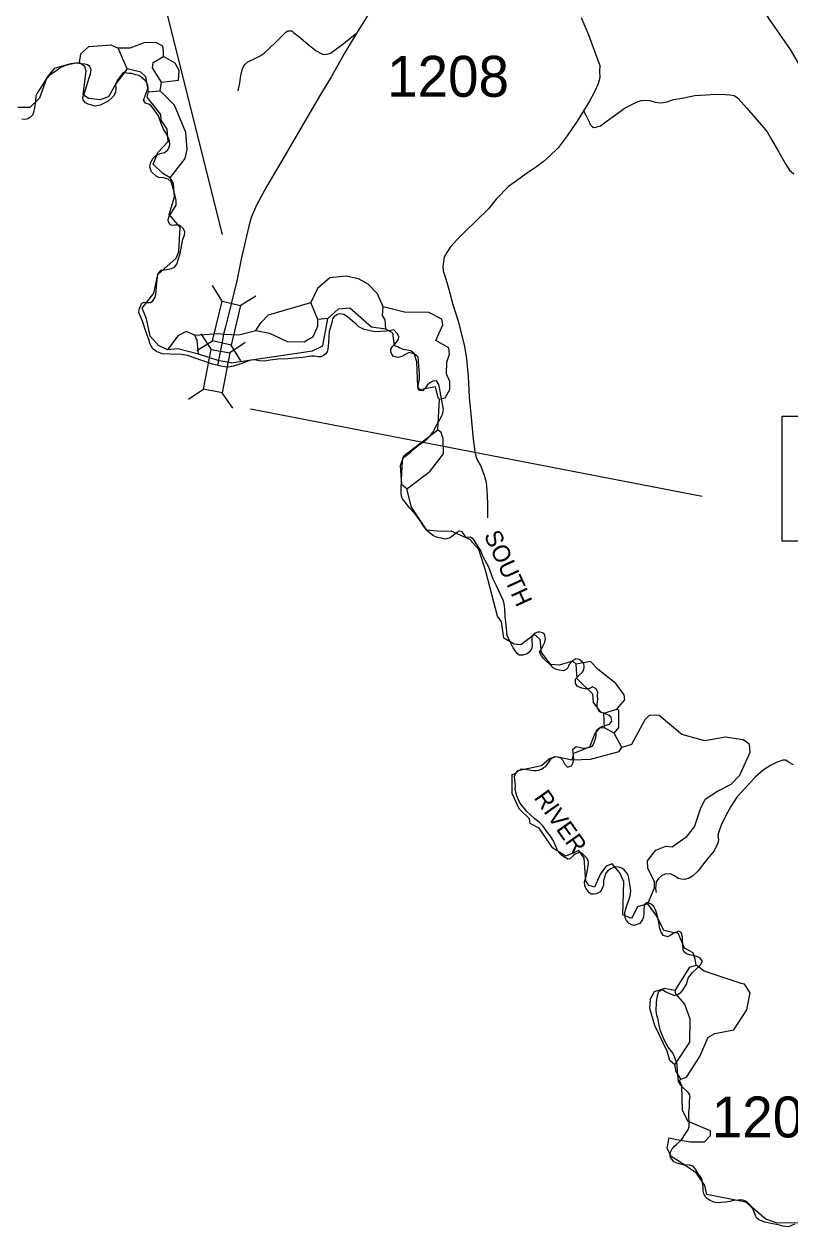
# Model space of a CAD drawing. Extents: x 2093524 to 2270757, y 289120 to 570408.
# Drawn here: x 2160640 to 2169989, y 376560 to 391252 of the extents above; entities that cross this region are included whole.
import ezdxf

# ---------------------------------------------------------------- set-up
doc = ezdxf.new("R2010")
doc.units = 0
for name, color, linetype in [('Exist Boundary Political CountyLine', 7, 'Continuous'), ('Exist Hydrographic Creek Single Shore', 7, 'Continuous'), ('Exist Hydrographic Misc Water Feature', 7, 'Continuous'), ('Exist Hydrographic River Shore Label', 7, 'Continuous'), ('Exist Road Non-System Type 51', 7, 'Continuous'), ('Exist Road Secondary Structure Standard Bridge CELL', 7, 'Continuous'), ('Exist Road Secondary Structure Standard Bridge Number Label', 7, 'Continuous'), ('Exist Road Secondary Type 51 Attributed', 7, 'Continuous'), ('Exist Road Secondary Type 51 Number Label', 7, 'Continuous')]:
    doc.layers.add(name, color=color, linetype=linetype)

msp = doc.modelspace()

# ---------------------------------------------------------------- linework, layer by layer
at = {"layer": 'Exist Boundary Political CountyLine'}
for points in [[(2162351, 388250), (2162408, 388259), (2162438, 388266), (2162478, 388284), (2162506, 388318), (2162544, 388448), (2162578, 388625), (2162600, 388674), (2162602, 388713), (2162586, 388751), (2162543, 388792), (2162514, 388797), (2162482, 388795), (2162454, 388792), (2162425, 388802), (2162404, 388836), (2162400, 388865), (2162412, 388906), (2162443, 388956), (2162498, 389040), (2162498, 389099), (2162473, 389204), (2162435, 389325), (2162401, 389357), (2162340, 389375), (2162283, 389380), (2162254, 389394), (2162197, 389448), (2162176, 389503), (2162183, 389553), (2162210, 389610), (2162248, 389648), (2162303, 389673), (2162353, 389685), (2162392, 389711), (2162407, 389735), (2162420, 389782), (2162415, 389826), (2162378, 389911), (2162340, 389967), (2162313, 390037), (2162280, 390130), (2162212, 390229), (2162190, 390254), (2162162, 390272), (2162124, 390288), (2162097, 390324), (2162125, 390396), (2162155, 390472), (2162151, 390509), (2162126, 390554), (2162067, 390607), (2162040, 390624), (2162004, 390632), (2161956, 390647), (2161918, 390648), (2161850, 390659), (2161812, 390612), (2161776, 390561), (2161757, 390513), (2161759, 390473), (2161758, 390415), (2161732, 390373), (2161710, 390351), (2161668, 390312), (2161636, 390293), (2161569, 390263), (2161508, 390250), (2161424, 390274), (2161390, 390289), (2161360, 390326), (2161359, 390357), (2161372, 390401), (2161390, 390448), (2161432, 390584), (2161450, 390644), (2161458, 390689), (2161442, 390736), (2161416, 390753), (2161382, 390764), (2161275, 390775), (2161173, 390755), (2161126, 390737), (2161080, 390719), (2161038, 390684), (2160948, 390623), (2160906, 390574), (2160875, 390524), (2160820, 390439), (2160798, 390408), (2160785, 390374), (2160781, 390314), (2160766, 390230), (2160757, 390173), (2160742, 390140), (2160720, 390114), (2160692, 390094), (2160651, 390085), (2160613, 390090)], [(2162247, 387948), (2162260, 388089), (2162272, 388196), (2162312, 388246), (2162351, 388250)], [(2165732, 386449), (2165753, 386500), (2165760, 386548), (2165752, 386589), (2165738, 386653), (2165710, 386811), (2165702, 386848), (2165673, 386896), (2165628, 386890), (2165595, 386872), (2165564, 386844), (2165542, 386811), (2165506, 386771), (2165468, 386777), (2165452, 386799), (2165450, 386835), (2165458, 386879), (2165469, 386919), (2165469, 386974), (2165456, 387134), (2165449, 387182), (2165432, 387206), (2165396, 387225), (2165342, 387239), (2165290, 387213), (2165262, 387197), (2165206, 387180), (2165149, 387193), (2165130, 387222), (2165119, 387250), (2165118, 387280), (2165136, 387313), (2165172, 387347), (2165211, 387398), (2165215, 387436), (2165195, 387471), (2165154, 387517), (2165099, 387505), (2165055, 387502), (2164992, 387498), (2164931, 387494), (2164887, 387500), (2164790, 387522), (2164727, 387556), (2164694, 387588), (2164646, 387628), (2164589, 387675), (2164542, 387704), (2164496, 387711), (2164464, 387706), (2164427, 387682), (2164407, 387650), (2164395, 387605), (2164364, 387497), (2164357, 387363), (2164350, 387277), (2164338, 387247), (2164322, 387225), (2164296, 387203), (2164267, 387189), (2164231, 387188), (2164183, 387194), (2164146, 387195), (2164044, 387180), (2163951, 387170), (2163865, 387164), (2163740, 387159), (2163644, 387145), (2163574, 387134), (2163510, 387139), (2163454, 387152), (2163406, 387145), (2163284, 387101), (2163198, 387074), (2163136, 387062), (2163091, 387065), (2163041, 387074), (2162939, 387099), (2162823, 387140), (2162715, 387175), (2162633, 387205), (2162560, 387218), (2162424, 387220), (2162326, 387223), (2162256, 387252), (2162210, 387286), (2162178, 387341), (2162165, 387389), (2162126, 387498), (2162090, 387611), (2162065, 387671), (2162040, 387730), (2162047, 387780), (2162076, 387843), (2162104, 387855), (2162144, 387850), (2162183, 387852), (2162210, 387871), (2162235, 387907), (2162247, 387948)], [(2167370, 383250), (2167418, 383299), (2167454, 383333), (2167472, 383365), (2167477, 383409), (2167472, 383441), (2167452, 383464), (2167418, 383492), (2167374, 383500), (2167325, 383467), (2167293, 383431), (2167276, 383387), (2167253, 383365), (2167224, 383353), (2167173, 383360), (2167131, 383374), (2167100, 383391), (2167070, 383420), (2167020, 383463), (2166982, 383502), (2166955, 383536), (2166932, 383582), (2166955, 383615), (2166978, 383661), (2166997, 383701), (2167004, 383745), (2166991, 383799), (2166968, 383816), (2166941, 383826), (2166912, 383823), (2166880, 383812), (2166856, 383792), (2166840, 383764), (2166840, 383715), (2166841, 383666), (2166839, 383635), (2166826, 383604), (2166804, 383582), (2166781, 383558), (2166729, 383545), (2166684, 383544), (2166658, 383564), (2166630, 383603), (2166611, 383634), (2166569, 383715), (2166536, 383783), (2166532, 383820), (2166527, 383878), (2166512, 384018), (2166507, 384110), (2166502, 384173), (2166487, 384214), (2166407, 384389), (2166368, 384473), (2166314, 384619), (2166246, 384745), (2166213, 384825), (2166158, 384908), (2166126, 384962), (2166086, 384986), (2166034, 384983), (2166011, 385018), (2165987, 385050), (2165952, 385057), (2165926, 385043), (2165903, 385024), (2165841, 384976), (2165780, 384959), (2165734, 384971), (2165707, 384978), (2165675, 384987), (2165636, 385003), (2165608, 385021), (2165556, 385068), (2165520, 385115), (2165488, 385169), (2165448, 385227), (2165420, 385262), (2165350, 385338), (2165294, 385411), (2165260, 385453), (2165246, 385485), (2165244, 385530), (2165245, 385583), (2165246, 385672), (2165250, 385773), (2165260, 385912), (2165269, 385951), (2165288, 385972), (2165321, 385996), (2165365, 386033), (2165408, 386070), (2165437, 386095), (2165473, 386119), (2165514, 386150), (2165561, 386188), (2165604, 386233), (2165634, 386272), (2165684, 386365), (2165732, 386449)], [(2167693, 380687), (2167674, 380653), (2167625, 380629), (2167597, 380625), (2167568, 380626), (2167542, 380640), (2167520, 380666), (2167496, 380698), (2167486, 380727), (2167482, 380777), (2167502, 380839), (2167514, 380902), (2167529, 380996), (2167526, 381035), (2167511, 381064), (2167464, 381109), (2167425, 381136), (2167367, 381115), (2167348, 381095), (2167302, 381057), (2167276, 381052), (2167227, 381082), (2167202, 381101), (2167168, 381132), (2167152, 381162), (2167124, 381227), (2167104, 381277), (2167066, 381334), (2167020, 381389), (2166994, 381430), (2166972, 381460), (2166929, 381505), (2166876, 381545), (2166826, 381588), (2166772, 381639), (2166745, 381673), (2166716, 381709), (2166684, 381755), (2166657, 381827), (2166633, 381901), (2166638, 381949), (2166630, 382024), (2166625, 382067), (2166643, 382101), (2166664, 382125), (2166714, 382154), (2166762, 382152), (2166853, 382134), (2166890, 382135), (2166925, 382141), (2166962, 382156), (2167011, 382188), (2167051, 382242), (2167074, 382282), (2167114, 382306), (2167153, 382302), (2167188, 382290), (2167212, 382266), (2167237, 382217), (2167274, 382174), (2167322, 382191), (2167344, 382232), (2167351, 382271), (2167346, 382327), (2167337, 382394), (2167379, 382427), (2167416, 382421), (2167450, 382413), (2167487, 382409), (2167524, 382414), (2167557, 382423), (2167584, 382442), (2167598, 382475), (2167618, 382536), (2167625, 382577), (2167622, 382608), (2167637, 382634), (2167663, 382655), (2167694, 382672), (2167786, 382701), (2167813, 382738), (2167806, 382788), (2167784, 382805), (2167758, 382819), (2167710, 382837), (2167661, 382856), (2167636, 382903), (2167637, 382943), (2167644, 383001), (2167641, 383049), (2167643, 383090), (2167622, 383131), (2167578, 383155), (2167553, 383142), (2167526, 383133), (2167490, 383134), (2167447, 383142), (2167397, 383159), (2167370, 383199), (2167370, 383250)], [(2168717, 377707), (2168750, 377754), (2168760, 377789), (2168758, 377831), (2168756, 377913), (2168756, 377958), (2168761, 378029), (2168763, 378103), (2168771, 378148), (2168767, 378174), (2168750, 378198), (2168721, 378228), (2168685, 378260), (2168656, 378291), (2168629, 378337), (2168625, 378382), (2168618, 378453), (2168612, 378547), (2168594, 378606), (2168562, 378678), (2168503, 378757), (2168460, 378827), (2168432, 378895), (2168410, 378957), (2168391, 379020), (2168380, 379094), (2168364, 379146), (2168356, 379196), (2168362, 379307), (2168372, 379386), (2168390, 379436), (2168418, 379457), (2168446, 379451), (2168475, 379433), (2168512, 379414), (2168579, 379388), (2168616, 379397), (2168658, 379422), (2168681, 379450), (2168725, 379527), (2168748, 379600), (2168770, 379633), (2168801, 379669), (2168853, 379716), (2168896, 379760), (2168922, 379808), (2168888, 379848), (2168854, 379862), (2168808, 379874), (2168767, 379883), (2168726, 379897), (2168701, 379916), (2168684, 379941), (2168682, 380014), (2168678, 380059), (2168676, 380104), (2168660, 380155), (2168634, 380171), (2168572, 380150), (2168528, 380118), (2168497, 380105), (2168445, 380121), (2168416, 380157), (2168400, 380205), (2168382, 380325), (2168352, 380423), (2168326, 380474), (2168286, 380505), (2168238, 380521), (2168213, 380499), (2168204, 380440), (2168207, 380383), (2168202, 380344), (2168190, 380314), (2168156, 380268), (2168080, 380243), (2168051, 380252), (2168022, 380270), (2167992, 380303), (2167979, 380335), (2167974, 380402), (2167994, 380474), (2168021, 380553), (2168038, 380604), (2168048, 380665), (2168039, 380722), (2168018, 380843), (2168002, 380878), (2167970, 380917), (2167935, 380943), (2167896, 380956), (2167862, 380958), (2167835, 380951), (2167801, 380935), (2167768, 380909), (2167742, 380881), (2167730, 380845), (2167714, 380790), (2167712, 380735), (2167693, 380687)], [(2170043, 376594), (2169972, 376560), (2169905, 376570), (2169847, 376586), (2169782, 376597), (2169682, 376618), (2169608, 376647), (2169585, 376667), (2169569, 376698), (2169553, 376741), (2169540, 376775), (2169498, 376835), (2169457, 376869), (2169425, 376884), (2169394, 376889), (2169356, 376887), (2169300, 376881), (2169255, 376869), (2169207, 376864), (2169145, 376857), (2169101, 376856), (2169061, 376862), (2169016, 376883), (2168980, 376906), (2168959, 376929), (2168937, 376965), (2168928, 376997), (2168928, 377044), (2168919, 377133), (2168906, 377162), (2168874, 377206), (2168844, 377252), (2168806, 377303), (2168769, 377313), (2168687, 377317), (2168614, 377340), (2168571, 377353), (2168550, 377383), (2168532, 377408), (2168524, 377456), (2168550, 377515), (2168579, 377546), (2168606, 377565), (2168667, 377623), (2168717, 377707)]]:
    msp.add_lwpolyline(points, dxfattribs=at)
at = {"layer": 'Exist Hydrographic Creek Single Shore'}
for p, q in [((2164350, 387655), (2164225, 387644)), ((2163260, 387457), (2163468, 387509))]:
    msp.add_line(p, q, dxfattribs=at)
for points in [[(2163468, 387509), (2163634, 387476), (2163851, 387376), (2164060, 387369), (2164168, 387436), (2164225, 387562), (2164225, 387644)], [(2162726, 387454), (2162618, 387496), (2162518, 387445), (2162389, 387275)], [(2162726, 387454), (2163018, 387472), (2163074, 387466)], [(2163074, 387466), (2163260, 387457)]]:
    msp.add_lwpolyline(points, dxfattribs=at)
at = {"layer": 'Exist Hydrographic Misc Water Feature'}
for p, q in [((2161900, 390705), (2161790, 390957)), ((2162301, 390435), (2162318, 390543)), ((2162144, 390359), (2162160, 390425)), ((2162160, 390425), (2162301, 390435)), ((2161589, 390335), (2161569, 390328)), ((2164225, 387644), (2164140, 387853)), ((2165690, 386297), (2165713, 386670)), ((2165276, 385977), (2165690, 386297)), ((2165722, 385056), (2165555, 385069)), ((2167717, 382835), (2167875, 382884)), ((2167727, 382658), (2167717, 382835)), ((2167844, 382593), (2167727, 382658)), ((2167936, 382417), (2167844, 382593)), ((2168586, 379449), (2168453, 379471))]:
    msp.add_line(p, q, dxfattribs=at)
for points in [[(2161317, 390779), (2161333, 390887), (2161432, 390977), (2161699, 390998), (2161790, 390957)], [(2162341, 390857), (2162340, 390926), (2162332, 390982), (2162248, 391026), (2162106, 391023), (2161932, 390957), (2161790, 390957)], [(2162318, 390543), (2162208, 390716), (2162216, 390784), (2162341, 390857)], [(2162318, 390543), (2162526, 390568), (2162533, 390686), (2162483, 390776), (2162341, 390857)], [(2161317, 390779), (2161208, 390768), (2161009, 390710), (2160918, 390600), (2160827, 390349), (2160711, 390234), (2160562, 390233)], [(2161569, 390328), (2161427, 390344), (2161360, 390388), (2161400, 390679), (2161383, 390735), (2161317, 390779)], [(2161900, 390705), (2161759, 390521), (2161669, 390362), (2161589, 390335)], [(2162160, 390425), (2162125, 390609), (2162067, 390666), (2161900, 390705)], [(2162424, 389376), (2162606, 389612), (2162630, 389720), (2162613, 389927), (2162477, 390261), (2162301, 390435)], [(2162424, 389376), (2162332, 389427), (2162215, 389541), (2162272, 389684), (2162397, 389816), (2162387, 389967), (2162312, 390077), (2162311, 390149), (2162144, 390359)], [(2162389, 387275), (2162281, 387327), (2162180, 387440), (2162134, 387650), (2162083, 387782), (2162224, 387966), (2162272, 388192), (2162496, 388394), (2162529, 388469), (2162544, 388770), (2162410, 388927), (2162475, 389142), (2162466, 389303), (2162424, 389376)], [(2165024, 387799), (2164956, 387958), (2164839, 388075), (2164722, 388140), (2164572, 388172), (2164372, 388153), (2164223, 388022), (2164140, 387853)], [(2163468, 387509), (2163534, 387609), (2163625, 387699), (2164140, 387853)], [(2165058, 387526), (2164883, 387549), (2164616, 387781), (2164474, 387771), (2164350, 387655)], [(2165058, 387526), (2165049, 387641), (2165016, 387691), (2165024, 387799)], [(2165713, 386670), (2165780, 386688), (2165837, 386789), (2165837, 386887), (2165795, 386980), (2165802, 387121), (2165835, 387222), (2165826, 387298), (2165667, 387386), (2165750, 387578), (2165741, 387647), (2165582, 387729), (2165282, 387735), (2165024, 387799)], [(2163170, 387114), (2164160, 387262), (2164285, 387322), (2164350, 387655)], [(2162769, 387221), (2162752, 387388), (2162726, 387454)], [(2165268, 387276), (2165160, 387327), (2165142, 387475), (2165058, 387526)], [(2162769, 387221), (2162519, 387285), (2162389, 387275)], [(2163170, 387114), (2163020, 387140), (2162769, 387221)], [(2165713, 386670), (2165696, 386687), (2165662, 386822), (2165471, 386786), (2165446, 386820), (2165436, 387128), (2165402, 387227), (2165360, 387261), (2165268, 387276)], [(2165311, 385576), (2165593, 385787), (2165758, 386003), (2165757, 386187), (2165732, 386263), (2165690, 386297)], [(2165311, 385576), (2165252, 385626), (2165234, 385860), (2165276, 385977)], [(2165555, 385069), (2165371, 385352), (2165311, 385576)], [(2166496, 383751), (2166470, 383952), (2166420, 384019), (2166275, 384566), (2166190, 384833), (2166081, 384957), (2165855, 385057), (2165722, 385056)], [(2167381, 383432), (2167339, 383472), (2167173, 383423), (2167072, 383428), (2166955, 383578), (2166938, 383736), (2166870, 383796), (2166705, 383669), (2166621, 383677), (2166496, 383751)], [(2167875, 382884), (2167975, 383000), (2167966, 383060), (2167865, 383199), (2167648, 383368), (2167555, 383465), (2167381, 383432)], [(2167592, 382965), (2167583, 383067), (2167390, 383255), (2167381, 383432)], [(2167717, 382835), (2167684, 382842), (2167592, 382965)], [(2167844, 382593), (2167901, 382661), (2167900, 382867), (2167875, 382884)], [(2168255, 380505), (2168337, 380703), (2168337, 380779), (2168253, 380938), (2168252, 381030), (2168351, 381162), (2168476, 381212), (2168551, 381204), (2168734, 381332), (2168825, 381448), (2168898, 381667), (2168956, 381784), (2169105, 381882), (2169272, 381968), (2169379, 382077), (2169503, 382360), (2169494, 382452), (2169477, 382469), (2169418, 382509), (2169202, 382543), (2168952, 382499), (2168669, 382573), (2168392, 382805), (2168276, 382811), (2168218, 382753), (2168053, 382451), (2167936, 382417)], [(2167329, 382265), (2167353, 382347), (2167545, 382425), (2167610, 382591), (2167677, 382659), (2167727, 382658)], [(2166672, 382137), (2166955, 382197), (2167054, 382281), (2167137, 382305), (2167329, 382265)], [(2167329, 382265), (2167554, 382274), (2167903, 382369), (2167936, 382417)], [(2166597, 382086), (2166647, 382102), (2166672, 382137)], [(2166817, 381488), (2166808, 381544), (2166683, 381668), (2166598, 381853), (2166597, 382086)], [(2168255, 380505), (2168130, 380471), (2168056, 380329), (2167948, 380370), (2167962, 380777), (2167912, 380886), (2167819, 380993), (2167744, 380968), (2167678, 380874), (2167604, 380708), (2167538, 380732), (2167496, 380783), (2167477, 381065), (2167410, 381158), (2167252, 381089), (2167093, 381187), (2166926, 381430), (2166817, 381488)], [(2168843, 379759), (2168834, 379831), (2168809, 379907), (2168700, 379965), (2168624, 380147), (2168557, 380155), (2168449, 380180), (2168364, 380355), (2168255, 380505)], [(2168586, 379449), (2168768, 379731), (2168843, 379759)], [(2168659, 378365), (2168725, 378390), (2168891, 378642), (2168989, 378877), (2169072, 378924), (2169305, 378969), (2169462, 379212), (2169503, 379421), (2169435, 379527), (2169394, 379534), (2168943, 379684), (2168843, 379759)], [(2168583, 378540), (2168524, 378591), (2168490, 378706), (2168339, 379021), (2168279, 379229), (2168287, 379346), (2168336, 379437), (2168453, 379471)], [(2168583, 378540), (2168765, 378815), (2168771, 379097), (2168704, 379282), (2168595, 379406), (2168586, 379449)], [(2168659, 378365), (2168600, 378458), (2168583, 378540)], [(2170185, 376609), (2169835, 376606), (2169693, 376655), (2169450, 376863), (2168975, 376958), (2168949, 377067), (2168849, 377216), (2168656, 377348), (2168539, 377422), (2168489, 377522), (2168513, 377649), (2168630, 377624), (2168771, 377598), (2168946, 377601), (2169021, 377675), (2169021, 377734), (2168745, 377848), (2168678, 377981), (2168668, 378283), (2168642, 378349), (2168659, 378365)]]:
    msp.add_lwpolyline(points, dxfattribs=at)
at = {"layer": 'Exist Road Non-System Type 51'}
for points in [[(2169607, 391545), (2169663, 391427), (2169738, 391306), (2169861, 391128), (2169992, 390941), (2170119, 390724), (2170250, 390525), (2170359, 390344), (2170464, 390168), (2170585, 389963), (2170761, 389666), (2170840, 389525), (2170900, 389427), (2170961, 389337), (2171011, 389246)], [(2167440, 391333), (2167528, 391119), (2167603, 390922), (2167644, 390812), (2167668, 390748), (2167666, 390676), (2167669, 390600), (2167647, 390524), (2167602, 390426), (2167544, 390312), (2167467, 390193)], [(2163255, 390438), (2163272, 390534), (2163286, 390626), (2163302, 390694), (2163313, 390726), (2163333, 390758), (2163371, 390790), (2163447, 390828), (2163521, 390863), (2163570, 390895), (2163628, 390951), (2163716, 391036), (2163835, 391155), (2163861, 391169), (2163881, 391171), (2163907, 391169), (2163935, 391147), (2163993, 391100), (2164102, 391006), (2164204, 390927), (2164266, 390893), (2164300, 390881), (2164334, 390884), (2164380, 390898), (2164424, 390928), (2164500, 390982), (2164699, 391141)], [(2167467, 390193), (2167501, 390130), (2167538, 390060), (2167552, 390024), (2167574, 390000), (2167592, 389990), (2167620, 389992), (2167650, 390000), (2167676, 390011), (2167756, 390071), (2167861, 390142), (2167979, 390230), (2168084, 390283), (2168132, 390307), (2168178, 390319), (2168226, 390324), (2168278, 390318), (2168344, 390300), (2168404, 390291), (2168442, 390293), (2168492, 390301), (2168566, 390329), (2168692, 390352), (2168830, 390379), (2168965, 390388), (2169085, 390398), (2169197, 390393), (2169257, 390387), (2169309, 390378), (2169349, 390352), (2169396, 390298), (2169462, 390224), (2169565, 390107), (2169665, 389988), (2169712, 389936), (2169764, 389844), (2169855, 389687), (2169934, 389547), (2169982, 389468), (2170035, 389424)], [(2167467, 390193), (2167392, 390065), (2167271, 389886), (2167160, 389740), (2167054, 389639), (2166977, 389569), (2166897, 389510), (2166775, 389426), (2166652, 389337), (2166553, 389267), (2166403, 389114), (2166308, 388997), (2166163, 388855), (2166022, 388716), (2165924, 388617), (2165845, 388531), (2165801, 388463), (2165770, 388406), (2165758, 388348), (2165750, 388290), (2165757, 388238), (2165785, 388153), (2165820, 388025), (2165873, 387827), (2165938, 387622), (2165983, 387448), (2166016, 387312), (2166041, 387163), (2166060, 386953), (2166073, 386697), (2166099, 386445), (2166124, 386183), (2166141, 386031), (2166155, 385973), (2166175, 385922), (2166210, 385860), (2166256, 385744), (2166279, 385658), (2166288, 385554), (2166296, 385401), (2166299, 385223)], [(2170031, 382205), (2169979, 382232), (2169957, 382250), (2169937, 382260), (2169903, 382260), (2169835, 382237), (2169751, 382195), (2169664, 382141), (2169564, 382052), (2169437, 381915), (2169339, 381811), (2169266, 381697), (2169207, 381584), (2169151, 381468), (2169122, 381384), (2169110, 381346), (2169115, 381290), (2169109, 381246), (2169063, 381152), (2168962, 381031), (2168867, 380909), (2168801, 380846), (2168757, 380818), (2168707, 380802), (2168663, 380807), (2168625, 380817), (2168581, 380849), (2168533, 380871), (2168467, 380868), (2168421, 380850), (2168383, 380816), (2168354, 380774), (2168350, 380738), (2168348, 380688), (2168356, 380644)]]:
    msp.add_lwpolyline(points, dxfattribs=at)
at = {"layer": 'Exist Road Secondary Structure Standard Bridge CELL'}
for p, q in [((2163058, 387866), (2162940, 388059)), ((2163278, 387814), (2163471, 387932)), ((2162798, 387467), (2162925, 387279)), ((2162749, 387266), (2162942, 387384)), ((2163340, 387361), (2163152, 387235)), ((2163286, 387138), (2163167, 387331)), ((2162834, 386791), (2162647, 386665)), ((2163056, 386748), (2163183, 386560))]:
    msp.add_line(p, q, dxfattribs=at)
for points in [[(2162942, 387384), (2163057, 387867), (2163282, 387813), (2163167, 387331)], [(2163152, 387235), (2163058, 386748), (2162830, 386792), (2162925, 387279)]]:
    msp.add_lwpolyline(points, close=True, dxfattribs=at)
at = {"layer": 'Exist Road Secondary Structure Standard Bridge Number Label'}
for p, q in [((2163064, 388681), (2161225, 396037)), ((2163403, 386552), (2168919, 385487))]:
    msp.add_line(p, q, dxfattribs=at)
msp.add_lwpolyline([(2169893, 386465), (2172469, 386465), (2172469, 384936), (2169893, 384936)], close=True, dxfattribs=at)
at = {"layer": 'Exist Road Secondary Type 51 Attributed'}
for points in [[(2165041, 391689), (2164692, 391133), (2164550, 390895), (2164392, 390612), (2164247, 390373), (2163774, 389563), (2163602, 389274), (2163479, 389041), (2163412, 388889), (2163386, 388799), (2163357, 388661), (2163291, 388379), (2163236, 388118), (2163097, 387554), (2163074, 387466)], [(2163074, 387466), (2163058, 387370), (2163000, 387084)]]:
    msp.add_lwpolyline(points, dxfattribs=at)

# ---------------------------------------------------------------- texts
at = {"layer": 'Exist Hydrographic River Shore Label'}
for s, rotation, p in [('SOUTH', 294.7441, (2166249, 385010)), ('RIVER', 305.204, (2166857, 381802))]:
    msp.add_text(s, height=210, rotation=rotation, dxfattribs=at).set_placement(p)
at = {"layer": 'Exist Road Secondary Type 51 Number Label'}
for s, p in [('1208', (2165072, 390364)), ('1200', (2169035, 377653))]:
    msp.add_text(s, height=500, dxfattribs=at).set_placement(p)

doc.saveas('drawing.dxf')
